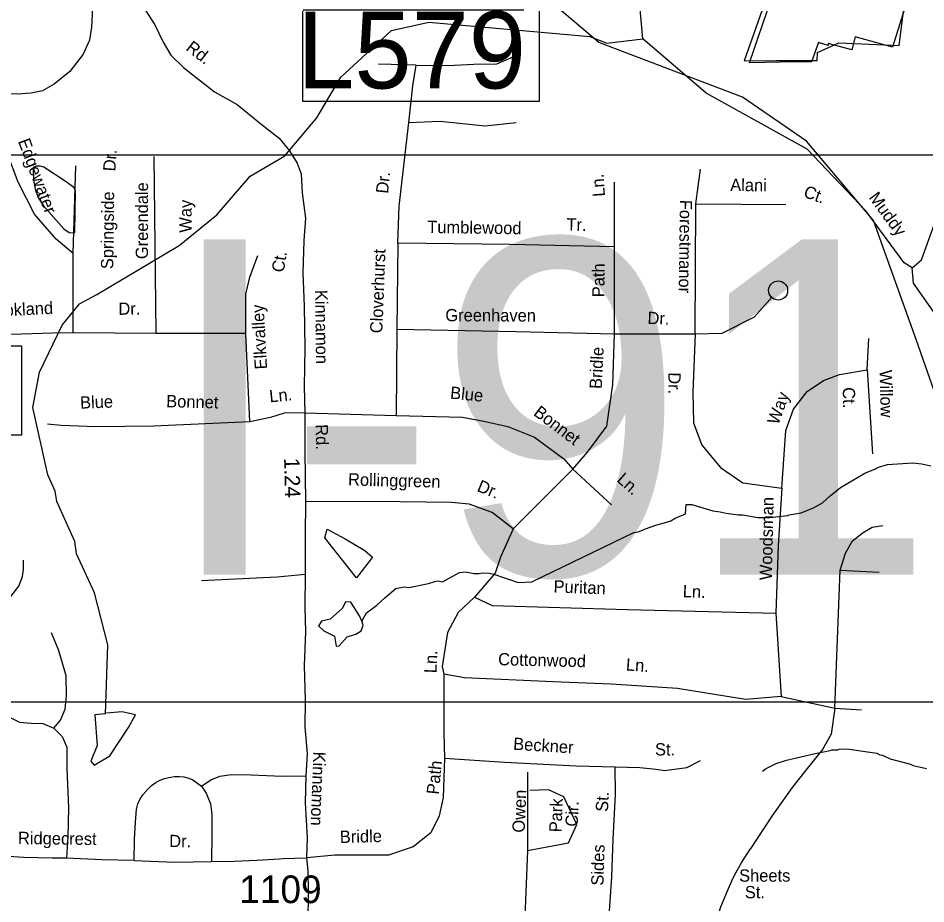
# Model space of a CAD drawing. Extents: x 1551653 to 1702041, y 811336 to 920032.
# Drawn here: x 1593590 to 1598429, y 831564 to 836287 of the extents above; entities that cross this region are included whole.
import ezdxf

# ---------------------------------------------------------------- set-up
doc = ezdxf.new("R2010")
doc.units = 0
for name, color, linetype in [('Old_Level_10', 7, 'Continuous'), ('Old_Level_11', 7, 'Continuous'), ('Old_Level_17', 7, 'Continuous'), ('Old_Level_21', 7, 'Continuous'), ('Old_Level_3', 7, 'Continuous'), ('Old_Level_31', 7, 'Continuous'), ('Old_Level_32', 7, 'Continuous'), ('Old_Level_35', 7, 'Continuous'), ('Old_Level_48', 7, 'Continuous'), ('Old_Level_49', 7, 'Continuous'), ('Old_Level_59', 7, 'Continuous'), ('Old_Level_62', 7, 'Continuous'), ('Old_Level_8', 7, 'Continuous')]:
    doc.layers.add(name, color=color, linetype=linetype)

msp = doc.modelspace()

# ---------------------------------------------------------------- linework, layer by layer
at = {"layer": 'Old_Level_3'}
msp.add_lwpolyline([(1599427.263, 832639.9), (1592590.746, 832639.9), (1592590.746, 835089.795), (1592590.746, 835558.502), (1593094.94, 835558.502), (1599427.263, 835558.502), (1599427.263, 832639.9)], dxfattribs=at)
at = {"layer": 'Old_Level_31'}
for points in [[(1595107.423, 836330.773), (1596367.76, 836330.773), (1596367.76, 835841.7), (1595107.423, 835841.7), (1595107.423, 836330.773)], [(1592314.143, 834539.951), (1593607.173, 834539.951), (1593607.173, 834063.736), (1592314.143, 834063.736), (1592314.143, 834539.951)]]:
    msp.add_lwpolyline(points, dxfattribs=at)
at = {"layer": 'Old_Level_32'}
msp.add_lwpolyline([(1594267.631, 836330.848), (1594298.457, 836281.009), (1594318.298, 836250.155), (1594340.093, 836206.077), (1594363.049, 836157.797), (1594404.117, 836089.787), (1594470.512, 836023.337), (1594636.499, 835892.807), (1594757.433, 835826.356), (1594883.751, 835723.614), (1594980.637, 835646.406), (1595036.874, 835578.651), (1595076.906, 835513.176), (1595097.963, 835456.316), (1595103.269, 835355.564), (1595122.238, 835220.289), (1595112.754, 835101.626), (1595108.011, 834928.377), (1595115.125, 834751.655), (1595117.496, 834528.569), (1595114.368, 834322.7), (1595118.061, 834183.062), (1595117.448, 833977.462), (1595122.192, 833709.285), (1595119.706, 833527.741), (1595119.706, 833321.268), (1595118.985, 833145.021), (1595121.348, 833014.899), (1595114.964, 832834.75), (1595119.723, 832650.305), (1595117.352, 832507.909), (1595130.737, 832364.1), (1595123.342, 832246.184), (1595119.425, 832102.382), (1595131.453, 831918.839), (1595126.71, 831809.67), (1595133.824, 831740.845), (1595136.163, 831634.856), (1595133.792, 831456.862)], dxfattribs=at)
at = {"layer": 'Old_Level_35'}
for p, q in [((1595711.141, 836035.897), (1595510.208, 836040.685)), ((1594312.518, 835549.312), (1594323.922, 834605.826)), ((1593882.959, 835031.916), (1593898.165, 835499.855)), ((1597203.308, 835296.437), (1597227.891, 835480.951)), ((1596769.014, 835066.819), (1596769.014, 835411.246)), ((1597199.211, 834603.482), (1597203.308, 835296.437)), ((1597203.308, 835296.437), (1597682.67, 835292.337)), ((1595613.628, 835087.321), (1595609.53, 834628.084)), ((1593882.959, 834609.63), (1593882.959, 835031.916)), ((1596769.014, 834603.482), (1596769.014, 835066.819)), ((1594323.922, 834605.826), (1593882.959, 834609.63)), ((1594802.9, 834605.826), (1594323.922, 834605.826)), ((1594825.708, 834134.082), (1594802.9, 834605.826)), ((1595609.53, 834628.084), (1595605.433, 834168.848)), ((1596769.014, 834603.482), (1597199.211, 834603.482)), ((1598116.137, 834411.139), (1598124.33, 834579.252)), ((1598116.137, 834411.139), (1598144.816, 833964.204)), ((1595118.061, 834183.062), (1595605.433, 834168.848)), ((1596547.77, 833881.826), (1596228.38, 833563.914)), ((1596547.77, 833881.826), (1596752.81, 833691.024)), ((1597943.516, 832607.376), (1597971.954, 833342.74)), ((1597971.954, 833342.74), (1598180.498, 833333.548)), ((1597628.633, 833113.502), (1597657.312, 832670.667)), ((1597657.312, 832670.667), (1597943.516, 832607.376)), ((1597943.516, 832607.376), (1598085.705, 832598.184)), ((1596306.16, 832266.74), (1596306.16, 831848.507)), ((1596306.16, 831848.507), (1596291.723, 831495.007))]:
    msp.add_line(p, q, dxfattribs=at)
for points in [[(1593978.34, 836565.8), (1593990.577, 836413.415), (1593981.66, 836237.902), (1593969.77, 836169.481), (1593937.073, 836095.111), (1593865.734, 836002.891), (1593782.505, 835934.471), (1593720.083, 835898.773), (1593657.661, 835886.874), (1593589.294, 835880.924), (1593512.01, 835883.899), (1593413.919, 835898.773), (1593306.911, 835937.445), (1593199.901, 835990.993), (1593095.865, 836056.438), (1592962.105, 836089.161), (1592807.537, 836104.035), (1592700.527, 836086.186), (1592635.133, 836056.438), (1592430.033, 835886.874), (1592066.24, 835565.126)], [(1595711.141, 836035.897), (1595830.743, 836033.502), (1595916.856, 836035.897), (1596019.714, 836040.685), (1596141.708, 836043.079), (1596256.527, 836093.356)], [(1595672.868, 835729.446), (1595694.396, 835925.766), (1595711.141, 836035.897)], [(1595613.628, 835087.321), (1595621.822, 835284.135), (1595672.868, 835729.446)], [(1595672.868, 835729.446), (1595840.311, 835736.629), (1596079.515, 835712.688), (1596244.566, 835729.446)], [(1593882.959, 835031.916), (1593791.725, 835108.004), (1593677.683, 835241.157), (1593590.251, 835412.354), (1593529.428, 835572.138)], [(1596769.014, 835066.819), (1596211.806, 835079.119), (1595613.628, 835087.321)], [(1594802.9, 834605.826), (1594802.9, 834815.066), (1594825.708, 834906.371), (1594867.524, 835020.503)], [(1597610.705, 834794.153), (1597604.806, 834799.274), (1597598.763, 834807.201), (1597593.95, 834816.505), (1597591.542, 834825.957), (1597590.548, 834836.184), (1597592.582, 834847.748), (1597597.631, 834859.855), (1597603.799, 834867.932), (1597611.962, 834875.773), (1597624.094, 834881.931), (1597632.946, 834884.353), (1597640.968, 834885.189), (1597652.142, 834883.562), (1597659.905, 834881.603), (1597668.025, 834877.437), (1597673.55, 834873.523), (1597680.417, 834866.781), (1597684.698, 834860.888), (1597688.75, 834853.405), (1597690.61, 834846.561), (1597691.854, 834838.733), (1597691.493, 834830.734), (1597690.525, 834822.548), (1597687.313, 834812.21), (1597683.376, 834805.485), (1597678.458, 834799.783), (1597671.322, 834793.323), (1597661.404, 834787.719), (1597652.336, 834784.704), (1597642.313, 834783.707), (1597634.918, 834784.254), (1597627.142, 834785.613), (1597620.003, 834788.759), (1597610.705, 834794.153)], [(1597199.211, 834603.482), (1597342.61, 834607.582), (1597514.689, 834693.69), (1597608.923, 834800.298)], [(1593882.959, 834609.63), (1593772.276, 834606.943), (1593662.579, 834603.513), (1593549.454, 834600.082), (1593048.962, 834593.222)], [(1595609.53, 834628.084), (1596244.584, 834615.783), (1596769.014, 834603.482)], [(1596547.77, 833881.826), (1596625.615, 833972.033), (1596728.043, 834111.443), (1596760.819, 834332.861), (1596769.014, 834603.482)], [(1597199.211, 834603.482), (1597186.091, 834292.23), (1597190.189, 834128.217), (1597235.257, 834009.308), (1597333.587, 833890.399), (1597452.404, 833808.392), (1597661.357, 833779.69)], [(1597661.357, 833779.69), (1597681.842, 834087.214), (1597722.813, 834202.023), (1597796.561, 834296.331), (1597882.601, 834353.735), (1597968.64, 834386.538), (1598116.137, 834411.139)], [(1595118.061, 834183.062), (1595008.176, 834179.735), (1594935.949, 834156.908), (1594825.708, 834134.082)], [(1595605.433, 834168.848), (1595957.97, 834158.461), (1596072.689, 834137.959), (1596199.699, 834109.257), (1596343.099, 834051.852), (1596498.789, 833937.043), (1596547.77, 833881.826)], [(1594825.708, 834134.082), (1594312.518, 834111.256), (1594004.604, 834107.451), (1593818.335, 834115.06), (1593746.108, 834122.669)], [(1597661.357, 833779.69), (1597640.924, 833474.33), (1597628.633, 833113.502)], [(1596228.38, 833563.914), (1596117.757, 833650.02), (1595994.843, 833695.124), (1595900.61, 833703.325), (1595626.103, 833707.425), (1595122.192, 833709.285)], [(1597971.954, 833342.74), (1598000.391, 833434.66), (1598038.309, 833499.004), (1598095.184, 833544.965), (1598142.581, 833572.541), (1598199.457, 833581.733)], [(1596228.38, 833563.914), (1596161.866, 833412.825), (1596133.185, 833326.719), (1596022.563, 833199.609)], [(1593509.386, 833145.34), (1593551.649, 833202.548), (1593593.911, 833257.269), (1593613.8, 833309.503), (1593618.772, 833346.812), (1593618.772, 833396.559)], [(1594567.582, 833288.639), (1594711.388, 833294.925), (1594971.381, 833307.461), (1595119.706, 833321.268)], [(1596022.563, 833199.609), (1595936.524, 833117.603), (1595879.164, 833010.994), (1595850.484, 832830.58), (1595858.679, 832789.577)], [(1596022.563, 833199.609), (1596116.797, 833154.505), (1596837.889, 833134.004), (1597628.633, 833113.502)], [(1593509.386, 833145.34), (1593494.47, 833085.644), (1593487.012, 833028.436), (1593487.012, 832938.892), (1593484.526, 832729.958), (1593491.984, 832635.441), (1593516.845, 832588.181), (1593551.649, 832555.846), (1593596.397, 832533.461), (1593658.548, 832528.486), (1593720.699, 832525.999), (1593780.364, 832501.126)], [(1593780.364, 832501.126), (1593815.168, 832543.41), (1593840.029, 832603.106), (1593847.487, 832675.237), (1593845.001, 832779.705), (1593822.626, 832859.299), (1593805.224, 832918.994), (1593767.933, 833008.537)], [(1597657.312, 832670.667), (1597468.845, 832654.266), (1597313.154, 832678.867), (1597104.202, 832711.67), (1596751.85, 832736.272), (1596440.469, 832748.574), (1595969.301, 832769.075), (1595858.679, 832789.577)], [(1595858.679, 832789.577), (1595859.574, 832475.857), (1595863.671, 832340.546)], [(1597943.516, 832607.376), (1597924.557, 832469.495), (1597877.161, 832386.766), (1597782.368, 832267.27), (1597716.012, 832184.541), (1597611.74, 832037.468), (1597492.488, 831855.532)], [(1593780.364, 832501.126), (1593825.113, 832456.354), (1593849.973, 832399.145), (1593849.973, 832284.729), (1593857.431, 832075.795), (1593854.945, 831921.581), (1593847.487, 831807.165)], [(1595863.671, 832340.546), (1595855.477, 832131.429), (1595834.991, 832033.021), (1595789.923, 831942.815), (1595695.69, 831869.009), (1595564.582, 831823.905), (1595277.784, 831823.905), (1595126.71, 831809.67)], [(1595863.671, 832340.546), (1596183.246, 832320.044), (1596564.278, 832299.542), (1596773.231, 832295.442)], [(1596773.231, 832295.442), (1596904.339, 832291.342), (1596990.378, 832283.142), (1597035.446, 832274.941), (1597154.263, 832291.342), (1597226.937, 832328.582)], [(1596718.547, 831376.345), (1596742.991, 831525.342), (1596755.521, 831708.993), (1596761.978, 831908.773), (1596775.206, 832146.64), (1596773.231, 832295.442)], [(1594207.961, 831794.728), (1594210.037, 831909.911), (1594215.264, 831999.856), (1594221.074, 832069.376), (1594228.039, 832097.053), (1594238.741, 832121.45), (1594255.441, 832145.725), (1594281.448, 832175.013), (1594301.254, 832194.422), (1594325.831, 832212.335), (1594346.868, 832223.513), (1594370.05, 832231.85), (1594393.993, 832238.366), (1594424.108, 832243.159), (1594447.53, 832243.684), (1594473.905, 832241.748), (1594499.187, 832235.232), (1594521.808, 832225.767), (1594567.33, 832191.227)], [(1594567.33, 832191.227), (1594617.635, 832224.625), (1594665.059, 832244.274), (1594725.873, 832253.247), (1594831.703, 832251.899), (1594997.467, 832245.738), (1595123.342, 832246.184)], [(1594567.33, 832191.227), (1594592.812, 832155.088), (1594615.653, 832097.395), (1594623.307, 832040.607), (1594621.88, 831930.774), (1594620.642, 831789.753)], [(1596306.16, 831848.507), (1596523.307, 831889.51), (1596568.375, 831987.918), (1596498.724, 832135.529), (1596416.781, 832172.433), (1596318.451, 832168.332)], [(1597222.629, 831167.529), (1597259.27, 831288.745), (1597297.039, 831424.253), (1597336.563, 831547.721), (1597371.711, 831633.055), (1597395.326, 831686.185), (1597408.823, 831716.552), (1597447.652, 831786.004), (1597492.488, 831855.532)], [(1593847.487, 831807.165), (1593770.419, 831807.165), (1593618.772, 831812.139), (1593487.012, 831819.602), (1593428.319, 831822.567), (1593380.592, 831818.353), (1593337.077, 831814.14), (1593287.947, 831797.285), (1593243.029, 831776.217), (1593181.536, 831734.684)], [(1594207.961, 831794.728), (1594036.425, 831799.703), (1593847.487, 831807.165)], [(1594207.961, 831794.728), (1594425.14, 831786.87), (1594620.642, 831789.753)], [(1594620.642, 831789.753), (1594741.091, 831791.954), (1594862.22, 831797.039), (1594983.878, 831804.136), (1595003.375, 831805.632), (1595126.71, 831809.67)]]:
    msp.add_lwpolyline(points, dxfattribs=at)
at = {"layer": 'Old_Level_48'}
for points in [[(1597700.197, 836739.845), (1597460.907, 836059.147), (1597628.476, 836060.246), (1597850.069, 836060.246), (1597850.571, 836103.468), (1597964.223, 836154.329), (1598286.54, 836140.888), (1598371.629, 836814)], [(1598535.507, 834121.709), (1598377.22, 834572.633), (1598149.02, 835207.019), (1597793.526, 835630.989), (1597451.856, 835864.469), (1596684.776, 836156.96), (1596268.54, 836512.17)]]:
    msp.add_lwpolyline(points, dxfattribs=at)
at = {"layer": 'Old_Level_49'}
for points in [[(1598336.934, 836405.048), (1598250.839, 836131.51), (1598052.801, 836186.139), (1598034.902, 836117.089), (1597908.339, 836151.614), (1597908.339, 836141.384), (1597857.203, 836156.729), (1597820.128, 836053.154), (1597651.799, 836052.19), (1597488.456, 836048.39), (1597721.488, 836731.585)], [(1598535.507, 834121.709), (1598377.22, 834572.633), (1598149.02, 835207.019), (1597793.526, 835630.989), (1597451.856, 835864.469), (1596684.776, 836156.96), (1596268.54, 836512.17)]]:
    msp.add_lwpolyline(points, dxfattribs=at)
at = {"layer": 'Old_Level_59'}
for points in [[(1596920.609, 836176.252), (1596899.591, 836416.317), (1596863.583, 836853.534), (1596841.539, 837060.791), (1596739.651, 837571.837), (1596462.625, 838056.682), (1596145.615, 838660.51), (1595871.563, 839391.571)], [(1598355.666, 834955.526), (1598405.596, 834997.254), (1598475.622, 835189.491), (1598503.611, 835412.126), (1598704.665, 836159.797), (1598859.582, 836491.469)], [(1594009.587, 834813.835), (1594447.578, 835074.149), (1594649.555, 835237.473), (1594826.617, 835443.96), (1595011.574, 835551.869), (1595181.562, 835755.229), (1595309.617, 835972.585), (1595579.569, 836219.877), (1595779.597, 836265.04), (1596637.637, 836188.555), (1596728.578, 836153.902), (1596920.609, 836176.252)], [(1598355.666, 834955.526), (1598313.63, 834982.696), (1598109.604, 835259.259), (1597796.592, 835587.292), (1597258.638, 835887.078), (1596920.609, 836176.252)], [(1600064.673, 831799.057), (1600023.662, 831842.579), (1599860.646, 832108.531), (1599792.979, 832208.699), (1599139.708, 833050.618), (1598991.504, 833245.983), (1598831.592, 833783.807), (1598825.646, 833898.893), (1598705.588, 834291.926), (1598559.59, 834593.609), (1598362.638, 834873.351), (1598355.666, 834955.526)], [(1594055.621, 832577.383), (1594068.642, 832944.836), (1593997.592, 833221.964), (1593900.602, 833430.81), (1593892.605, 833496.581), (1593795.615, 833708.655), (1593787.618, 833764.635), (1593747.633, 833850.808), (1593668.586, 834210.162), (1593704.572, 834399.886), (1593824.63, 834650.204), (1593917.621, 834763.187), (1594009.587, 834813.835)], [(1595479.681, 833412.123), (1595392.928, 833302.14), (1595225.204, 833516.317), (1595236.771, 833562.626), (1595333.645, 833510.529), (1595437.75, 833448.302), (1595479.681, 833412.123)], [(1595410.278, 833099.539), (1595364.01, 833171.896), (1595335.091, 833174.791), (1595319.187, 833141.506), (1595252.676, 833082.173), (1595207.853, 833070.596), (1595190.502, 833045.994), (1595219.42, 833019.946), (1595277.256, 832991.003), (1595285.931, 832937.459), (1595301.836, 832940.353), (1595343.767, 832988.109), (1595390.036, 833002.58), (1595418.954, 833019.946), (1595429.075, 833050.336), (1595421.846, 833072.043), (1595410.278, 833099.539)], [(1594055.621, 832577.383), (1593998.662, 832571.834), (1594011.202, 832408.679), (1593977.763, 832325.011), (1593994.482, 832304.093), (1594078.08, 832354.295), (1594178.395, 832504.899), (1594216.014, 832571.834), (1594144.957, 832588.568), (1594061.36, 832580.201)]]:
    msp.add_lwpolyline(points, dxfattribs=at)
at = {"layer": 'Old_Level_62'}
for points in [[(1593845.546, 835413.408), (1593726.923, 835491.84), (1593706.93, 835497.479), (1593685.4, 835497.735), (1593670.739, 835490.968), (1593671.456, 835423.096), (1593682.427, 835367.476), (1593698.216, 835326.466), (1593725.488, 835286.07), (1593834.268, 835163.039), (1593862.565, 835144.225), (1593887.991, 835142.38), (1593892.605, 835143.867), (1593895.066, 835365.836), (1593886.043, 835383.675), (1593845.546, 835413.408)], [(1597151.908, 833693.636), (1597181.845, 833693.277), (1597293.291, 833659.75), (1597333.174, 833655.189), (1597365.06, 833646.73), (1597428.933, 833637.862), (1597452.924, 833637.554), (1597532.69, 833624.431), (1597596.666, 833623.508), (1597692.733, 833634.171), (1597700.73, 833638.067), (1597764.911, 833649.19), (1597829.195, 833676.257), (1597877.485, 833701.581), (1597917.982, 833739.003), (1597974.577, 833784.217), (1598103.555, 833860.394), (1598159.841, 833883.617), (1598175.938, 833893.407), (1598224.125, 833906.736), (1598360.177, 833914.835), (1598408.057, 833910.171), (1598455.937, 833899.508)], [(1595421.846, 833072.043), (1595446.9, 833115.594), (1595501.37, 833157.425), (1595544.747, 833196.498), (1595602.582, 833245.701), (1595647.405, 833254.384), (1595671.985, 833251.489), (1595777.536, 833271.749), (1595811.189, 833282.177), (1595827.285, 833285.919), (1595851.276, 833281.88), (1595942.392, 833331.099), (1595974.482, 833334.636), (1596021.456, 833325.567), (1596045.447, 833325.208), (1596068.761, 833328.291), (1596102.298, 833327.17), (1596126.187, 833322.864), (1596176.651, 833304.568), (1596209.907, 833292.991), (1596254.729, 833277.072), (1596328.47, 833281.414), (1596871.899, 833543.992), (1596895.993, 833547.683), (1596918.395, 833556.372), (1596929.722, 833562.437), (1596994.005, 833585.556), (1597034.066, 833595.445), (1597070.214, 833607.023), (1597091.78, 833621.256), (1597148.067, 833644.477), (1597151.908, 833693.636)], [(1597558.219, 832272.368), (1597574.418, 832284.159), (1597630.705, 832313.328), (1597686.889, 832330.552), (1597839.345, 832366.436), (1597919.52, 832381.302), (1597927.517, 832385.198), (1597959.506, 832384.737), (1597967.605, 832388.633), (1598007.59, 832390.068), (1598167.121, 832367.872), (1598183.012, 832359.618), (1598197.058, 832357.465), (1598238.684, 832336.857), (1598346.234, 832309.38), (1598362.125, 832301.178), (1598431.946, 832286.209)]]:
    msp.add_lwpolyline(points, dxfattribs=at)

# ---------------------------------------------------------------- texts
at = {"layer": 'Old_Level_10'}
for s, height, rotation, p in [('Edgewater', 65.6167, 290.616247, (1593588.187, 835630.556)), ('Dr.', 65.6167, 85.809133, (1594107.503, 835468.015)), ('Dr.', 65.6167, 84.178894, (1595561.689, 835348.997)), ('Greendale', 65.6167, 89.969811, (1594282.098, 835001.721)), ('Ln.', 65.6167, 94.134939, (1596718.645, 835336.658)), ('Alani', 65.6167, 359.260625, (1597385.821, 835365)), ('Springside', 65.6167, 89.285261, (1594096.829, 834947.818)), ('Ct.', 65.6167, 339.711722, (1597772.136, 835335.575)), ('Way', 65.6167, 89.969811, (1594514.746, 835142.687)), ('Forestmanor', 65.61666, 269.309194, (1597117.61, 835318.258)), ('Tr.', 65.6167, 358.18815, (1596511.886, 835154.841)), ('Tumblewood', 65.6167, 359.220408, (1595770.682, 835140.906)), ('Ct.', 65.6167, 81.044553, (1595005.779, 834927.983)), ('Cloverhurst', 65.61666, 87.766936, (1595531.035, 834605.438)), ('Path', 65.6167, 89.970297, (1596715.73, 834798.591)), ('Brookland', 65.6167, 2.864931, (1593382.883, 834690.652)), ('Dr.', 65.6167, 0.683608, (1594124.78, 834704.46)), ('Elkvalley', 65.6167, 93.059158, (1594917.129, 834415.607)), ('Greenhaven', 65.6167, 359.786411, (1595867.261, 834670.392)), ('Dr.', 65.6167, 357.970792, (1596944.163, 834655.972)), ('Bridle', 65.6167, 87.197508, (1596700.812, 834308.426)), ('Dr.', 65.6167, 269.647494, (1597056.54, 834398.56)), ('Willow', 65.6167, 271.411078, (1598182.155, 834410.134)), ('Ln.', 65.6167, 5.511681, (1594931.963, 834237.633)), ('Blue', 65.6167, 354.279953, (1595890.78, 834258.487)), ('Way', 65.6167, 69.943431, (1597642.364, 834114.071)), ('Ct.', 65.6167, 271.411078, (1597985.332, 834318.096)), ('Blue', 65.6167, 1.976244, (1593920.996, 834204.357)), ('Bonnet', 65.6167, 358.515642, (1594378.499, 834212.546)), ('Bonnet', 65.6167, 322.893689, (1596332.839, 834173.426)), ('Rollinggreen', 65.61666, 358.588469, (1595348.08, 833795.171)), ('Ln.', 65.6167, 318.419956, (1596776.946, 833819.982)), ('Dr.', 65.6167, 337.515561, (1596031.615, 833766.761)), ('Woodsman', 65.6167, 88.651381, (1597607.644, 833289.162)), ('Puritan', 65.6167, 357.8499, (1596443.212, 833224.662)), ('Ln.', 65.6167, 357.448581, (1597131.853, 833199.679)), ('Ln.', 65.6167, 87.693836, (1595820.184, 832793.041)), ('Cottonwood', 65.6167, 358.650908, (1596148.068, 832836.717)), ('Ln.', 65.6167, 356.049786, (1596828.705, 832808.785)), ('Beckner', 65.6167, 356.441153, (1596227.41, 832386.002)), ('Path', 65.6167, 84.367553, (1595831.959, 832145.297)), ('Owen', 65.6167, 87.534781, (1596289.521, 831942.671)), ('Park', 65.6167, 87.534781, (1596486.164, 831944.611)), ('St.', 65.6167, 87.218967, (1596734.037, 832053.921)), ('Cir.', 65.6167, 87.534781, (1596572.629, 831974.63)), ('Ridgecrest', 65.6167, 359.267158, (1593588.552, 831883.126)), ('Dr.', 65.6167, 359.231922, (1594394.861, 831866.988)), ('Bridle', 65.6167, 1.327661, (1595305.534, 831888.705)), ('Sides', 65.6167, 88.148903, (1596709.962, 831660.623))]:
    msp.add_text(s, height=height, rotation=rotation, dxfattribs=at).set_placement(p)
for s, p in [('St.', (1596984.982, 832355.336)), ('Sheets', (1597433.423, 831682.391)), ('St.', (1597463.995, 831593.851))]:
    msp.add_text(s, height=65.6167, dxfattribs=at).set_placement(p)
at = {"layer": 'Old_Level_11'}
for s, rotation, p in [('Rd.', 322.108589, (1594479.654, 836119.511)), ('Kinnamon', 270.732606, (1595173.029, 834837.41)), ('Rd.', 271.315283, (1595175.5, 834120.844)), ('Kinnamon', 267.802519, (1595164.198, 832376.934))]:
    msp.add_text(s, height=65.6167, rotation=rotation, dxfattribs=at).set_placement(p)
at = {"layer": 'Old_Level_17'}
msp.add_text('1.24', height=82.0208, rotation=271.322322, dxfattribs=at).set_placement((1595007.559, 833941.533))
at = {"layer": 'Old_Level_21'}
msp.add_text('Muddy', height=65.6167, rotation=306.416983, dxfattribs=at).set_placement((1598121.263, 835329.557))
at = {"layer": 'Old_Level_3'}
msp.add_text('I-911', height=1788.0542, dxfattribs=at).set_placement((1594358.469, 833318.912))
at = {"layer": 'Old_Level_31'}
msp.add_text('L579', height=410.1042, dxfattribs=at).set_placement((1595077.23, 835911.737))
at = {"layer": 'Old_Level_8'}
msp.add_text('1109', height=147.6375, dxfattribs=at).set_placement((1594768.611, 831568.059))

doc.saveas('drawing.dxf')
